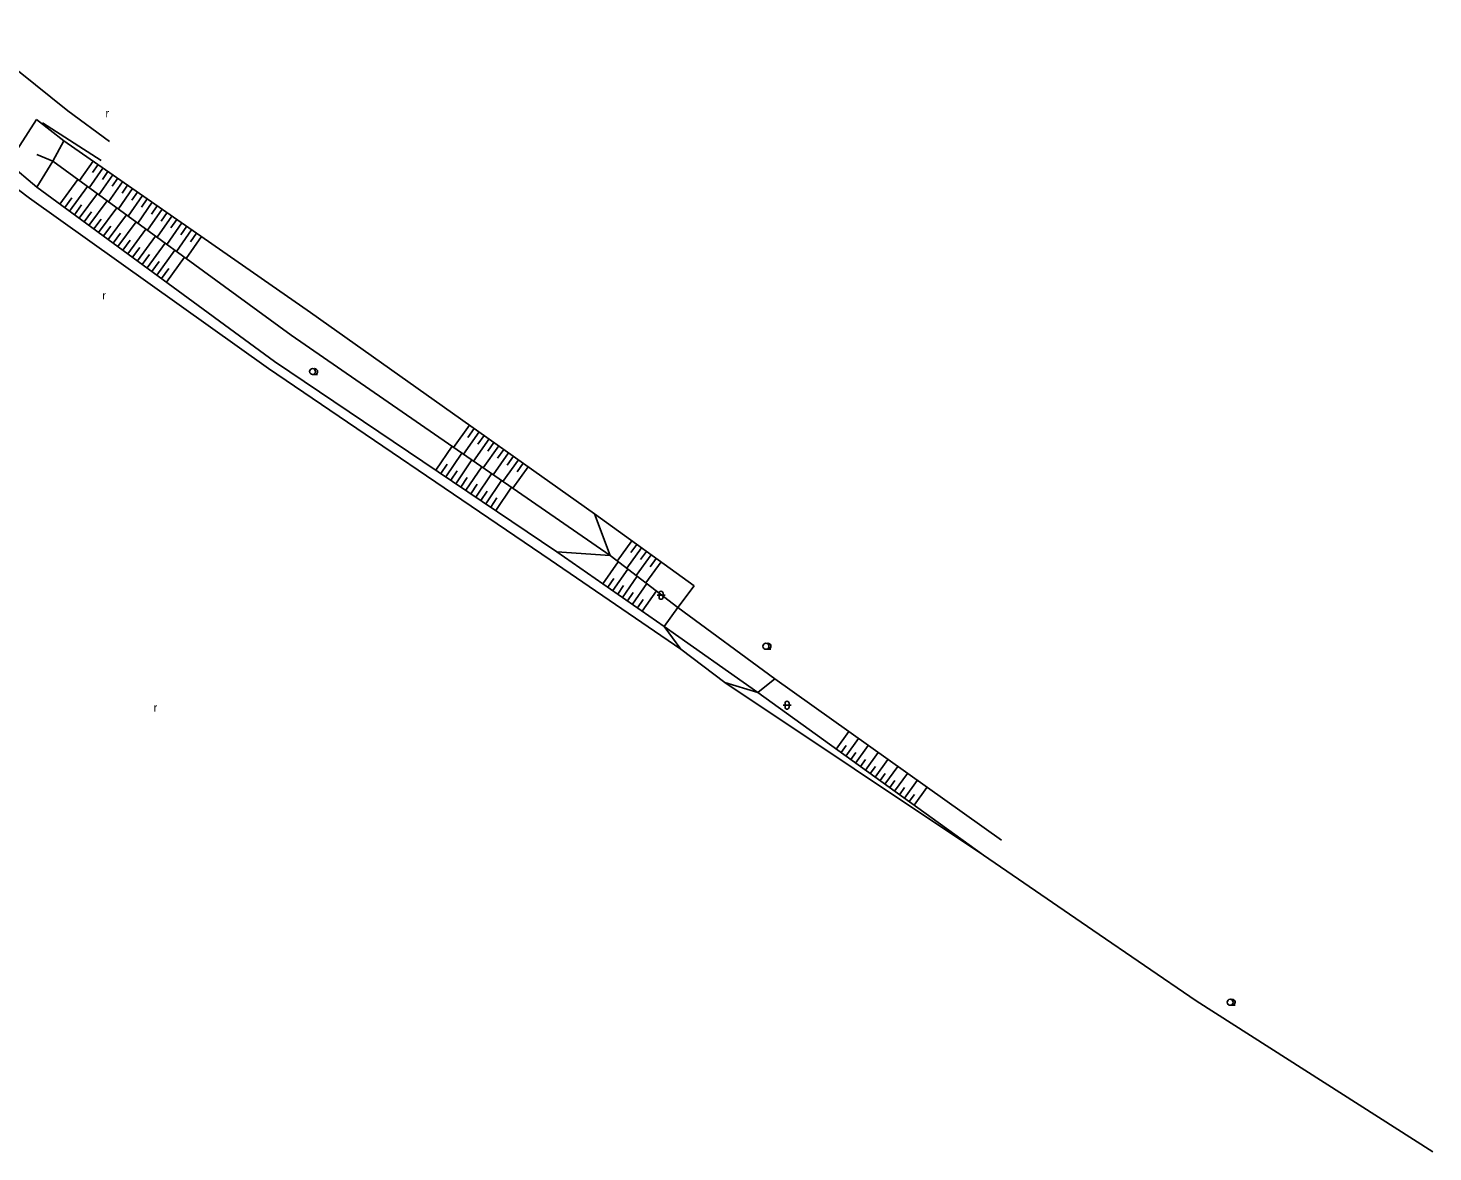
# Model space of a CAD drawing. Extents: x -544674 to -541478, y -1199076 to -1195527.
# Drawn here: x -543591.7 to -543416.2, y -1196373.3 to -1196232.9 of the extents above; entities that cross this region are included whole.
import ezdxf

# ---------------------------------------------------------------- set-up
doc = ezdxf.new("R2010")
doc.units = 0
for name, color, linetype in [('VÝŠKOPIS', 7, 'Continuous'), ('ZELEŇ', 7, 'Continuous'), ('ZN_KULTUR', 7, 'Continuous')]:
    doc.layers.add(name, color=color, linetype=linetype)

msp = doc.modelspace()

# ---------------------------------------------------------------- linework, layer by layer
at = {"layer": 'VÝŠKOPIS'}
for points in [[(-543590.62, -1196244.35), (-543594.14, -1196249.81), (-543590.59, -1196252.78)], [(-543590.62, -1196244.35), (-543587.23, -1196246.99), (-543556.4, -1196268.44), (-543520.91, -1196293.59)], [(-543590.59, -1196248.71), (-543588.57, -1196249.55), (-543558.82, -1196271.27), (-543518.96, -1196298.82), (-543510.52, -1196305.28), (-543498.41, -1196314.22)], [(-543583.56, -1196249.54), (-543585.25, -1196251.97)], [(-543582.33, -1196250.4), (-543584.04, -1196252.86)], [(-543582.94, -1196249.97), (-543583.62, -1196250.95)], [(-543587.7, -1196254.9), (-543585.45, -1196251.83)], [(-543581.1, -1196251.26), (-543582.83, -1196253.74)], [(-543581.71, -1196250.83), (-543582.4, -1196251.82)], [(-543579.87, -1196252.11), (-543581.62, -1196254.63)], [(-543580.48, -1196251.68), (-543581.18, -1196252.68)], [(-543587.1, -1196255.34), (-543586.2, -1196254.11)], [(-543586.5, -1196255.78), (-543584.24, -1196252.71)], [(-543585.29, -1196256.67), (-543583.03, -1196253.6)], [(-543578.63, -1196252.97), (-543580.4, -1196255.51)], [(-543579.25, -1196252.54), (-543579.95, -1196253.55)], [(-543577.4, -1196253.83), (-543579.19, -1196256.4)], [(-543578.02, -1196253.4), (-543578.73, -1196254.42)], [(-543585.89, -1196256.23), (-543584.99, -1196255)], [(-543584.08, -1196257.56), (-543581.82, -1196254.48)], [(-543582.87, -1196258.45), (-543580.61, -1196255.36)], [(-543576.17, -1196254.68), (-543577.98, -1196257.28)], [(-543576.79, -1196254.25), (-543577.51, -1196255.29)], [(-543574.94, -1196255.54), (-543576.77, -1196258.17)], [(-543575.56, -1196255.11), (-543576.28, -1196256.16)], [(-543584.68, -1196257.12), (-543583.78, -1196255.88)], [(-543583.47, -1196258), (-543582.57, -1196256.77)], [(-543581.66, -1196259.33), (-543579.4, -1196256.25)], [(-543580.45, -1196260.22), (-543578.18, -1196257.13)], [(-543573.71, -1196256.4), (-543575.56, -1196259.05)], [(-543574.32, -1196255.97), (-543575.06, -1196257.02)], [(-543572.48, -1196257.25), (-543574.34, -1196259.94)], [(-543573.09, -1196256.82), (-543573.84, -1196257.89)], [(-543582.26, -1196258.89), (-543581.36, -1196257.66)], [(-543581.05, -1196259.78), (-543580.15, -1196258.54)], [(-543579.24, -1196261.11), (-543576.97, -1196258.02)], [(-543578.03, -1196262), (-543575.76, -1196258.9)], [(-543571.25, -1196258.11), (-543573.13, -1196260.82)], [(-543571.86, -1196257.68), (-543572.61, -1196258.76)], [(-543570.02, -1196258.97), (-543571.92, -1196261.7)], [(-543570.63, -1196258.54), (-543571.39, -1196259.63)], [(-543579.84, -1196260.66), (-543578.94, -1196259.43)], [(-543578.64, -1196261.55), (-543577.73, -1196260.31)], [(-543576.82, -1196262.88), (-543574.55, -1196259.79)], [(-543575.61, -1196263.77), (-543573.34, -1196260.67)], [(-543577.42, -1196262.44), (-543576.52, -1196261.2)], [(-543576.22, -1196263.33), (-543575.31, -1196262.09)], [(-543574.4, -1196264.66), (-543572.13, -1196261.55)], [(-543575.01, -1196264.21), (-543574.1, -1196262.97)], [(-543536.55, -1196282.5), (-543538.53, -1196285.29)], [(-543535.33, -1196283.37), (-543537.3, -1196286.15)], [(-543535.94, -1196282.94), (-543536.73, -1196284.05)], [(-543534.72, -1196283.81), (-543535.5, -1196284.91)], [(-543540.73, -1196288.15), (-543538.72, -1196285.16)], [(-543534.1, -1196284.24), (-543536.06, -1196287)], [(-543532.88, -1196285.11), (-543534.83, -1196287.85)], [(-543533.49, -1196284.67), (-543534.27, -1196285.77)], [(-543532.27, -1196285.54), (-543533.04, -1196286.64)], [(-543540.11, -1196288.57), (-543539.31, -1196287.38)], [(-543539.49, -1196288.99), (-543537.48, -1196286.02)], [(-543538.24, -1196289.83), (-543536.25, -1196286.87)], [(-543531.66, -1196285.97), (-543533.59, -1196288.71)], [(-543530.43, -1196286.84), (-543532.36, -1196289.56)], [(-543531.04, -1196286.41), (-543531.82, -1196287.5)], [(-543529.82, -1196287.27), (-543530.59, -1196288.36)], [(-543538.87, -1196289.41), (-543538.07, -1196288.22)], [(-543537.62, -1196290.25), (-543536.83, -1196289.06)], [(-543537, -1196290.66), (-543535.02, -1196287.72)], [(-543535.76, -1196291.5), (-543533.78, -1196288.58)], [(-543529.21, -1196287.71), (-543531.12, -1196290.41)], [(-543536.38, -1196291.08), (-543535.59, -1196289.91)], [(-543535.13, -1196291.92), (-543534.35, -1196290.75)], [(-543534.51, -1196292.34), (-543532.55, -1196289.43)], [(-543533.27, -1196293.18), (-543531.31, -1196290.28)], [(-543533.89, -1196292.76), (-543533.11, -1196291.6)], [(-543520.91, -1196293.59), (-543508.49, -1196302.6)], [(-543516.26, -1196296.97), (-543518.08, -1196299.49)], [(-543515.04, -1196297.85), (-543516.89, -1196300.4)], [(-543515.65, -1196297.41), (-543516.38, -1196298.42)], [(-543525.62, -1196298.33), (-543512.21, -1196307.66)], [(-543519.88, -1196302.32), (-543517.97, -1196299.58)], [(-543513.83, -1196298.73), (-543515.7, -1196301.31)], [(-543514.43, -1196298.29), (-543515.18, -1196299.32)], [(-543512.61, -1196299.61), (-543514.51, -1196302.23)], [(-543513.22, -1196299.17), (-543513.97, -1196300.21)], [(-543518.65, -1196303.18), (-543516.78, -1196300.49)], [(-543517.42, -1196304.04), (-543515.59, -1196301.4)], [(-543519.27, -1196302.75), (-543518.51, -1196301.66)], [(-543518.03, -1196303.61), (-543517.29, -1196302.54)], [(-543516.19, -1196304.89), (-543514.39, -1196302.31)], [(-543514.96, -1196305.75), (-543513.2, -1196303.23)], [(-543516.8, -1196304.46), (-543516.08, -1196303.42)], [(-543515.57, -1196305.32), (-543514.86, -1196304.3)], [(-543512.21, -1196307.66), (-543500.54, -1196315.92), (-543472.34, -1196336.22)], [(-543490.73, -1196322.98), (-543489.16, -1196320.8)], [(-543490.12, -1196323.42), (-543489.5, -1196322.54)], [(-543489.52, -1196323.86), (-543487.94, -1196321.67)], [(-543488.3, -1196324.73), (-543486.72, -1196322.54)], [(-543488.91, -1196324.29), (-543488.28, -1196323.42)], [(-543487.69, -1196325.17), (-543487.06, -1196324.29)], [(-543487.08, -1196325.61), (-543485.5, -1196323.41)], [(-543485.86, -1196326.49), (-543484.28, -1196324.28)], [(-543486.47, -1196326.05), (-543485.84, -1196325.17)], [(-543485.25, -1196326.92), (-543484.62, -1196326.04)], [(-543484.64, -1196327.36), (-543483.05, -1196325.15)], [(-543483.43, -1196328.24), (-543481.83, -1196326.02)], [(-543484.04, -1196327.8), (-543483.4, -1196326.91)], [(-543482.82, -1196328.68), (-543482.18, -1196327.79)], [(-543482.21, -1196329.12), (-543480.61, -1196326.89)], [(-543480.99, -1196329.99), (-543479.39, -1196327.76)], [(-543481.6, -1196329.55), (-543480.96, -1196328.66)]]:
    msp.add_lwpolyline(points, dxfattribs=at)
at = {"layer": 'ZELEŇ'}
for points in [[(-543639.11, -1196257.26), (-543632.85, -1196239.24), (-543621.65, -1196232.92), (-543606.18, -1196243.1), (-543591.51, -1196254.16), (-543561.63, -1196275.43), (-543526.47, -1196299.35), (-543510.16, -1196310.49)], [(-543592.86, -1196238.32), (-543586.72, -1196243.25), (-543581.52, -1196247.1)], [(-543582.56, -1196249.45), (-543589.88, -1196244.77)], [(-543587.23, -1196246.99), (-543588.57, -1196249.55), (-543590.59, -1196252.78), (-543560.89, -1196274.57), (-543525.62, -1196298.33)], [(-543520.91, -1196293.59), (-543518.96, -1196298.82), (-543525.62, -1196298.33)], [(-543512.21, -1196307.66), (-543510.52, -1196305.28), (-543508.49, -1196302.6)], [(-543512.21, -1196307.66), (-543510.16, -1196310.49), (-543504.65, -1196314.68), (-543500.54, -1196315.92), (-543498.41, -1196314.22), (-543470.1, -1196334.37)], [(-543504.65, -1196314.68), (-543472.34, -1196336.22), (-543458.67, -1196345.59)], [(-543458.67, -1196345.59), (-543445.77, -1196354.44), (-543416.19, -1196373.3)]]:
    msp.add_lwpolyline(points, dxfattribs=at)
at = {"layer": 'ZN_KULTUR'}
for p, q in [((-543556.15, -1196276.195), (-543555.525, -1196276.195)), ((-543513.11, -1196303.77), (-543512.11, -1196303.77)), ((-543512.86, -1196304.02), (-543512.86, -1196303.52)), ((-543512.36, -1196304.02), (-543512.36, -1196303.52)), ((-543499.51, -1196310.515), (-543498.885, -1196310.515)), ((-543497.12, -1196317.75), (-543497.12, -1196317.25)), ((-543496.62, -1196317.75), (-543496.62, -1196317.25)), ((-543497.37, -1196317.5), (-543496.37, -1196317.5)), ((-543441.52, -1196354.985), (-543440.895, -1196354.985))]:
    msp.add_line(p, q, dxfattribs=at)
for centre in [(-543556.15, -1196275.82), (-543499.51, -1196310.14), (-543441.52, -1196354.61)]:
    msp.add_circle(centre, 0.375, dxfattribs=at)
for centre, radius, start, end in [((-543555.9, -1196275.82), 0.375, 249.49437, 109.04743), ((-543512.61, -1196303.52), 0.25, 0, 179.99999), ((-543512.61, -1196304.02), 0.25, 179.99999, 359.99999), ((-543499.26, -1196310.14), 0.375, 249.49437, 109.04743), ((-543496.87, -1196317.25), 0.25, 0, 179.99999), ((-543496.87, -1196317.75), 0.25, 179.99999, 359.99999), ((-543441.27, -1196354.61), 0.375, 249.49437, 109.04743)]:
    msp.add_arc(centre, radius, start, end, dxfattribs=at)

# ---------------------------------------------------------------- texts
for p in [(-543582.018, -1196244.052), (-543582.398, -1196266.812), (-543575.988, -1196318.292)]:
    msp.add_text('r', height=1, dxfattribs=at).set_placement(p)

doc.saveas('drawing.dxf')
